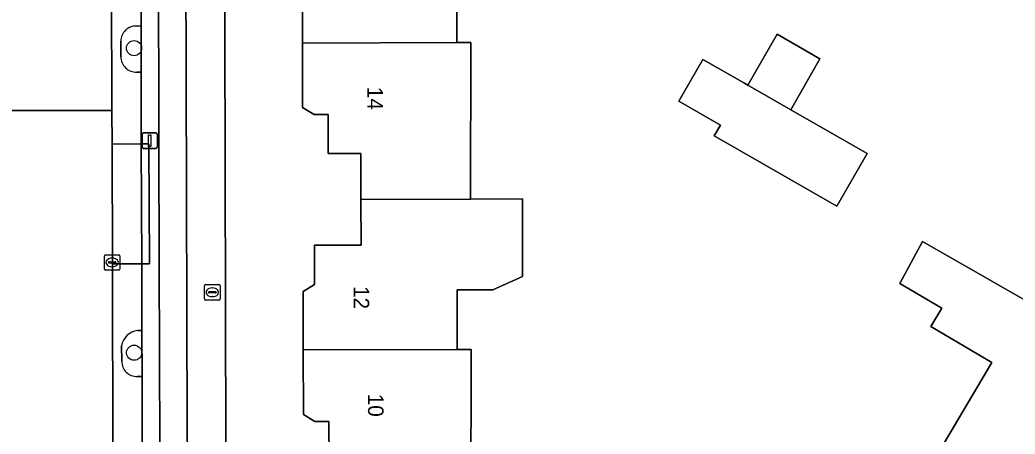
# Model space of a CAD drawing. Extents: x 160455 to 162082, y 388339 to 389736.
# Drawn here: x 161032.9 to 161097.1, y 388446.9 to 388473.6 of the extents above; entities that cross this region are included whole.
import ezdxf

# ---------------------------------------------------------------- set-up
doc = ezdxf.new("R2010")
doc.units = 0
for name, color, linetype in [('IMGEO_Berm_groen', 7, 'Continuous'), ('IMGEO_Boom', 7, 'Continuous'), ('IMGEO_Brandkraan', 7, 'Continuous'), ('IMGEO_Erf', 7, 'Continuous'), ('IMGEO_Fietspad_gesloten', 7, 'Continuous'), ('IMGEO_Kolk', 7, 'Continuous'), ('IMGEO_Lichtmast', 7, 'Continuous'), ('IMGEO_Pand', 7, 'Continuous'), ('IMGEO_Pand_nummerreeks', 7, 'Continuous'), ('IMGEO_Parkeervlak_open', 7, 'Continuous'), ('IMGEO_Rijbaan_lokaal_gesloten', 7, 'Continuous'), ('IMGEO_Rijbaan_lokaal_open', 7, 'Continuous'), ('IMGEO_Verkeerseiland_open', 7, 'Continuous'), ('IMGEO_Voetpad_open', 7, 'Continuous')]:
    doc.layers.add(name, color=color, linetype=linetype)

msp = doc.modelspace()

# ---------------------------------------------------------------- linework, layer by layer
at = {"layer": 'IMGEO_Berm_groen'}
for points in [[(161040.743, 388473.214), (161040.444, 388473.201)], [(161040.466, 388470.225), (161040.749, 388470.234), (161040.743, 388473.214)], [(161039.438, 388472.225), (161039.437, 388471.223)], [(161040.497, 388450.589), (161040.802, 388450.578), (161040.798, 388453.548)], [(161040.798, 388453.548), (161040.519, 388453.546)], [(161039.487, 388452.562), (161039.499, 388451.577)]]:
    msp.add_lwpolyline(points, dxfattribs=at)
for centre, radius, start, end in [((161040.405, 388472.234), 0.967, 87.70689, 180.55876), ((161040.431, 388471.219), 0.994, 179.75234, 272.00003), ((161040.626, 388452.401), 1.15, 95.3406, 171.93155), ((161040.465, 388451.554), 0.966, 178.65483, 271.92216)]:
    msp.add_arc(centre, radius, start, end, dxfattribs=at)
at = {"layer": 'IMGEO_Boom'}
for centre in [(161040.289, 388471.775), (161040.29, 388452.124)]:
    msp.add_circle(centre, 0.489, dxfattribs=at)
at = {"layer": 'IMGEO_Brandkraan'}
for p, q in [((161044.827, 388455.596), (161044.827, 388456.448)), ((161044.902, 388456.522), (161045.754, 388456.522)), ((161045.086, 388456.016), (161045.086, 388456.028)), ((161045.524, 388455.979), (161045.126, 388455.979)), ((161045.129, 388456.065), (161045.527, 388456.065)), ((161045.315, 388456.302), (161045.34, 388456.302)), ((161045.57, 388456.028), (161045.57, 388456.016)), ((161045.828, 388456.448), (161045.828, 388455.596)), ((161045.754, 388455.522), (161044.902, 388455.522)), ((161045.338, 388455.742), (161045.313, 388455.742))]:
    msp.add_line(p, q, dxfattribs=at)
for points in [[(161044.827, 388455.596), (161044.827, 388456.448)], [(161044.902, 388456.522), (161045.754, 388456.522)], [(161045.828, 388456.448), (161045.828, 388455.596)], [(161045.754, 388455.522), (161044.902, 388455.522)]]:
    msp.add_lwpolyline(points, dxfattribs=at)
for centre, radius, start, end in [((161044.904, 388456.446), 0.0765, 91.55205, 178.44795), ((161044.904, 388456.446), 0.0765, 91.55205, 178.44795), ((161045.126, 388456.025), 0.0403, 85.87752, 175.75265), ((161045.123, 388456.015), 0.0366, 178.93798, 274.71019), ((161045.527, 388456.022), 0.043, 264.86636, 352.45326), ((161045.531, 388456.027), 0.0386, 1.73085, 96.63898), ((161045.752, 388456.446), 0.0765, 1.55205, 88.44795), ((161045.752, 388456.446), 0.0765, 1.55205, 88.44795), ((161044.904, 388455.598), 0.0765, 181.55205, 268.44795), ((161044.904, 388455.598), 0.0765, 181.55205, 268.44795), ((161045.752, 388455.598), 0.0765, 271.55205, 358.44795), ((161045.752, 388455.598), 0.0765, 271.55205, 358.44795)]:
    msp.add_arc(centre, radius, start, end, dxfattribs=at)
for centre, major_axis, ratio, start_param, end_param in [((161045.314, 388456.022), (-0.387, 0.002), 0.722429, 4.712389, 7.853982), ((161045.339, 388456.022), (-0.39, 0.002), 0.717154, 1.570796, 4.712389)]:
    msp.add_ellipse(centre, major_axis=major_axis, ratio=ratio, start_param=start_param, end_param=end_param, dxfattribs=at)
at = {"layer": 'IMGEO_Erf'}
for points in [[(161046.039, 388518.896), (161046.027, 388517.284), (161046.068, 388500), (161046.261, 388419.133)], [(161061.061, 388478.546), (161061.079, 388472.136), (161061.979, 388472.139), (161061.966, 388462.039), (161065.316, 388462.048), (161065.327, 388457.046), (161063.417, 388456.191), (161061.107, 388456.186), (161061.116, 388452.325), (161062.016, 388452.327), (161061.999, 388442.233)], [(161052.851, 388445.176), (161052.846, 388447.693), (161051.946, 388447.691), (161051.197, 388448.14), (161051.189, 388452.303), (161051.182, 388456.079), (161051.92, 388456.531), (161051.915, 388459.058), (161054.914, 388459.062), (161054.91, 388462.01), (161054.906, 388464.971), (161052.807, 388464.968), (161052.803, 388467.497), (161051.903, 388467.496), (161051.153, 388467.945), (161051.148, 388472.103), (161051.143, 388475.893)]]:
    msp.add_lwpolyline(points, dxfattribs=at)
for points in [[(161077.669, 388466.108), (161078.069, 388466.805), (161075.385, 388468.345), (161076.935, 388471.044), (161079.62, 388469.507), (161079.836, 388469.383), (161081.719, 388472.674), (161084.488, 388471.089), (161082.605, 388467.799), (161087.531, 388464.979), (161085.579, 388461.568)], [(161095.553, 388451.498), (161091.633, 388453.808), (161092.339, 388455.005), (161089.643, 388456.594), (161091.096, 388459.305), (161104.349, 388451.714), (161108.688, 388449.229), (161105.102, 388442.981), (161105.573, 388442.714), (161105.251, 388442.249), (161105.936, 388441.848), (161104.336, 388438.991), (161103.648, 388439.37), (161103.378, 388438.907), (161102.91, 388439.16), (161102.421, 388438.329), (161098.105, 388440.853), (161091.545, 388444.69)]]:
    msp.add_lwpolyline(points, close=True, dxfattribs=at)
msp.add_arc((161380.249, 388277.69), 314.342, 146.8368, 157.50836, dxfattribs=at)
at = {"layer": 'IMGEO_Fietspad_gesloten'}
for points in [[(161045.799, 388372.748), (161047.068, 388368.677), (161048.549, 388369.152), (161048.353, 388369.734), (161047.888, 388371.283), (161047.024, 388374.158), (161046.22, 388376.946), (161045.77, 388378.804), (161045.437, 388380.369), (161045.132, 388382.192), (161044.761, 388384.41), (161044.592, 388387.017), (161044.303, 388391.456), (161044.217, 388395.262), (161044.139, 388398.649), (161043.731, 388408.279), (161043.804, 388417.053), (161043.565, 388500), (161043.515, 388517.282), (161043.456, 388533.613), (161043.268, 388616.342)], [(161041.86, 388477.969), (161041.884, 388465.6), (161041.91, 388457.852), (161041.946, 388446.081), (161041.931, 388438.385), (161042.023, 388418.572), (161042.017, 388414.64)]]:
    msp.add_lwpolyline(points, dxfattribs=at)
at = {"layer": 'IMGEO_Kolk'}
for p, q in [((161038.374, 388457.521), (161038.374, 388458.373)), ((161038.449, 388458.447), (161039.301, 388458.447)), ((161038.633, 388457.941), (161038.633, 388457.953)), ((161039.071, 388457.904), (161038.673, 388457.904)), ((161038.676, 388457.99), (161039.074, 388457.99)), ((161038.862, 388458.227), (161038.887, 388458.227)), ((161039.117, 388457.953), (161039.117, 388457.941)), ((161039.375, 388458.373), (161039.375, 388457.521)), ((161039.301, 388457.447), (161038.449, 388457.447)), ((161038.885, 388457.667), (161038.86, 388457.667))]:
    msp.add_line(p, q, dxfattribs=at)
for points in [[(161038.374, 388457.521), (161038.374, 388458.373)], [(161038.449, 388458.447), (161039.301, 388458.447)], [(161039.375, 388458.373), (161039.375, 388457.521)], [(161039.301, 388457.447), (161038.449, 388457.447)]]:
    msp.add_lwpolyline(points, dxfattribs=at)
for centre, radius, start, end in [((161038.451, 388458.371), 0.0765, 91.55205, 178.44795), ((161038.451, 388458.371), 0.0765, 91.55205, 178.44795), ((161038.673, 388457.95), 0.0403, 85.87752, 175.75265), ((161038.67, 388457.94), 0.0366, 178.93798, 274.71019), ((161039.074, 388457.947), 0.043, 264.86636, 352.45326), ((161039.078, 388457.952), 0.0386, 1.73085, 96.63898), ((161039.299, 388458.371), 0.0765, 1.55205, 88.44795), ((161039.299, 388458.371), 0.0765, 1.55205, 88.44795), ((161038.451, 388457.523), 0.0765, 181.55205, 268.44795), ((161038.451, 388457.523), 0.0765, 181.55205, 268.44795), ((161039.299, 388457.523), 0.0765, 271.55205, 358.44795), ((161039.299, 388457.523), 0.0765, 271.55205, 358.44795)]:
    msp.add_arc(centre, radius, start, end, dxfattribs=at)
for centre, major_axis, ratio, start_param, end_param in [((161038.861, 388457.947), (-0.387, 0.002), 0.722429, 4.712389, 7.853982), ((161038.886, 388457.947), (-0.39, 0.002), 0.717154, 1.570796, 4.712389)]:
    msp.add_ellipse(centre, major_axis=major_axis, ratio=ratio, start_param=start_param, end_param=end_param, dxfattribs=at)
at = {"layer": 'IMGEO_Lichtmast'}
for p, q in [((161040.903, 388466.306), (161041.693, 388466.306)), ((161041.693, 388466.306), (161040.903, 388466.306)), ((161040.803, 388465.406), (161040.803, 388466.206)), ((161040.803, 388466.206), (161040.803, 388465.406)), ((161041.793, 388466.206), (161041.793, 388465.406)), ((161041.793, 388465.406), (161041.793, 388466.206)), ((161041.693, 388465.306), (161040.903, 388465.306)), ((161040.903, 388465.306), (161041.693, 388465.306))]:
    msp.add_line(p, q, dxfattribs=at)
msp.add_lwpolyline([(161041.223, 388466.181), (161041.373, 388466.181), (161041.373, 388465.431), (161041.223, 388465.431), (161041.223, 388466.181)], dxfattribs=at)
for centre, start, end in [((161040.903, 388466.206), 90, 180), ((161040.903, 388466.206), 90, 180), ((161041.693, 388466.206), 0, 90), ((161041.693, 388466.206), 360, 90), ((161040.903, 388465.406), 180, 270), ((161040.903, 388465.406), 180, 270), ((161041.693, 388465.406), 270, 0), ((161041.693, 388465.406), 270, 0)]:
    msp.add_arc(centre, 0.1, start, end, dxfattribs=at)
at = {"layer": 'IMGEO_Pand'}
for points in [[(161051.148, 388472.103), (161061.079, 388472.136), (161061.061, 388478.546), (161061.921, 388478.548), (161061.922, 388481.818), (161054.877, 388481.821), (161054.884, 388478.871), (161051.888, 388478.863), (161051.891, 388476.344), (161051.143, 388475.893)], [(161079.836, 388469.383), (161082.605, 388467.799), (161084.488, 388471.089), (161081.719, 388472.674)], [(161054.91, 388462.01), (161061.966, 388462.039), (161061.979, 388472.139), (161061.079, 388472.136), (161051.148, 388472.103), (161051.153, 388467.945), (161051.903, 388467.496), (161052.803, 388467.497), (161052.807, 388464.968), (161054.906, 388464.971)], [(161082.605, 388467.799), (161079.836, 388469.383), (161079.62, 388469.507), (161076.935, 388471.044), (161075.385, 388468.345), (161078.069, 388466.805), (161077.669, 388466.108), (161085.579, 388461.568), (161087.531, 388464.979)], [(161054.91, 388462.01), (161054.914, 388459.062), (161051.915, 388459.058), (161051.92, 388456.531), (161051.182, 388456.079), (161051.189, 388452.303), (161061.116, 388452.325), (161061.107, 388456.186), (161063.417, 388456.191), (161065.327, 388457.046), (161065.316, 388462.048), (161061.966, 388462.039)], [(161098.105, 388440.853), (161102.421, 388438.329), (161102.91, 388439.16), (161103.378, 388438.907), (161103.648, 388439.37), (161104.336, 388438.991), (161105.936, 388441.848), (161105.251, 388442.249), (161105.573, 388442.714), (161105.102, 388442.981), (161108.688, 388449.229), (161104.349, 388451.714), (161091.096, 388459.305), (161089.643, 388456.594), (161092.339, 388455.005), (161091.633, 388453.808), (161095.553, 388451.498), (161091.545, 388444.69)], [(161061.116, 388452.325), (161051.189, 388452.303), (161051.197, 388448.14), (161051.946, 388447.691), (161052.846, 388447.693), (161052.851, 388445.176), (161054.948, 388445.18), (161054.954, 388442.216), (161061.999, 388442.233), (161062.016, 388452.327)]]:
    msp.add_lwpolyline(points, close=True, dxfattribs=at)
at = {"layer": 'IMGEO_Parkeervlak_open'}
for points in [[(161040.736, 388477.925), (161038.836, 388477.92), (161038.842, 388475.598), (161038.863, 388467.758), (161038.869, 388465.587), (161040.745, 388465.592), (161040.749, 388470.234), (161040.466, 388470.225)], [(161040.444, 388473.201), (161040.743, 388473.214), (161040.736, 388477.925)], [(161039.437, 388471.223), (161039.438, 388472.225)], [(161040.782, 388457.86), (161038.89, 388457.855), (161038.924, 388445.319), (161040.803, 388445.324), (161040.801, 388446.108), (161040.802, 388450.578), (161040.497, 388450.589)], [(161040.519, 388453.546), (161040.798, 388453.548), (161040.782, 388457.86)], [(161039.499, 388451.577), (161039.487, 388452.562)]]:
    msp.add_lwpolyline(points, dxfattribs=at)
msp.add_lwpolyline([(161040.745, 388465.592), (161038.869, 388465.587), (161038.89, 388457.855), (161040.782, 388457.86)], close=True, dxfattribs=at)
for centre, radius, start, end in [((161040.405, 388472.234), 0.967, 87.70689, 180.55876), ((161040.431, 388471.219), 0.994, 179.75234, 272.00003), ((161040.626, 388452.401), 1.15, 95.3406, 171.93155), ((161040.465, 388451.554), 0.966, 178.65483, 271.92216)]:
    msp.add_arc(centre, radius, start, end, dxfattribs=at)
at = {"layer": 'IMGEO_Rijbaan_lokaal_gesloten'}
msp.add_lwpolyline([(161038.999, 388418.131), (161038.979, 388425.411), (161038.943, 388438.42), (161038.924, 388445.319), (161038.89, 388457.855), (161038.869, 388465.587), (161038.863, 388467.758), (161031.753, 388467.74), (161031.576, 388462.237), (161031.295, 388453.541), (161029.193, 388390.038), (161028.905, 388381.025), (161028.523, 388369.747), (161028.334, 388363.151), (161028.158, 388359.809), (161028.136, 388359.622), (161028.131, 388359.582)], dxfattribs=at)
at = {"layer": 'IMGEO_Rijbaan_lokaal_open'}
msp.add_lwpolyline([(161032.004, 388475.58), (161031.753, 388467.74), (161038.863, 388467.758), (161038.842, 388475.598)], close=True, dxfattribs=at)
at = {"layer": 'IMGEO_Verkeerseiland_open'}
for points in [[(161040.736, 388477.925), (161040.743, 388473.214), (161040.749, 388470.234), (161040.745, 388465.592), (161041.244, 388465.594), (161041.281, 388457.862), (161040.782, 388457.86), (161040.798, 388453.548), (161040.802, 388450.578), (161040.801, 388446.108), (161041.3, 388446.109), (161041.322, 388438.426), (161040.822, 388438.425), (161040.836, 388433.582), (161040.842, 388430.584), (161040.861, 388425.735), (161041.36, 388425.735), (161041.372, 388418.571), (161040.873, 388418.571), (161040.876, 388418.136), (161040.901, 388413.911), (161040.908, 388410.917), (161041.019, 388406.317)], [(161042.017, 388414.64), (161042.023, 388418.572), (161041.931, 388438.385), (161041.946, 388446.081), (161041.91, 388457.852), (161041.884, 388465.6), (161041.86, 388477.969)]]:
    msp.add_lwpolyline(points, dxfattribs=at)
msp.add_lwpolyline([(161040.745, 388465.592), (161040.782, 388457.86), (161041.281, 388457.862), (161041.244, 388465.594)], close=True, dxfattribs=at)
at = {"layer": 'IMGEO_Voetpad_open'}
for points in [[(161043.565, 388500), (161043.804, 388417.053), (161043.731, 388408.279), (161044.139, 388398.649), (161044.217, 388395.262), (161044.303, 388391.456), (161044.592, 388387.017), (161044.761, 388384.41), (161045.132, 388382.192), (161045.437, 388380.369), (161045.77, 388378.804), (161046.22, 388376.946), (161047.024, 388374.158), (161047.888, 388371.283), (161048.353, 388369.734), (161048.549, 388369.152), (161049.057, 388367.639), (161049.829, 388365.153), (161050.366, 388363.516), (161051.029, 388361.449), (161054.998, 388362.025)], [(161046.261, 388419.133), (161046.068, 388500)]]:
    msp.add_lwpolyline(points, dxfattribs=at)
msp.add_arc((161380.249, 388277.69), 314.342, 146.8368, 157.50836, dxfattribs=at)

# ---------------------------------------------------------------- texts
at = {"layer": 'IMGEO_Pand_nummerreeks'}
for s, rotation, p in [('14', 270.09062, (161055.32, 388469.277)), ('12', 270.11337, (161054.44, 388456.424)), ('10', 270.11382, (161055.362, 388449.478))]:
    msp.add_text(s, height=1, rotation=rotation, dxfattribs=at).set_placement(p)

doc.saveas('drawing.dxf')
